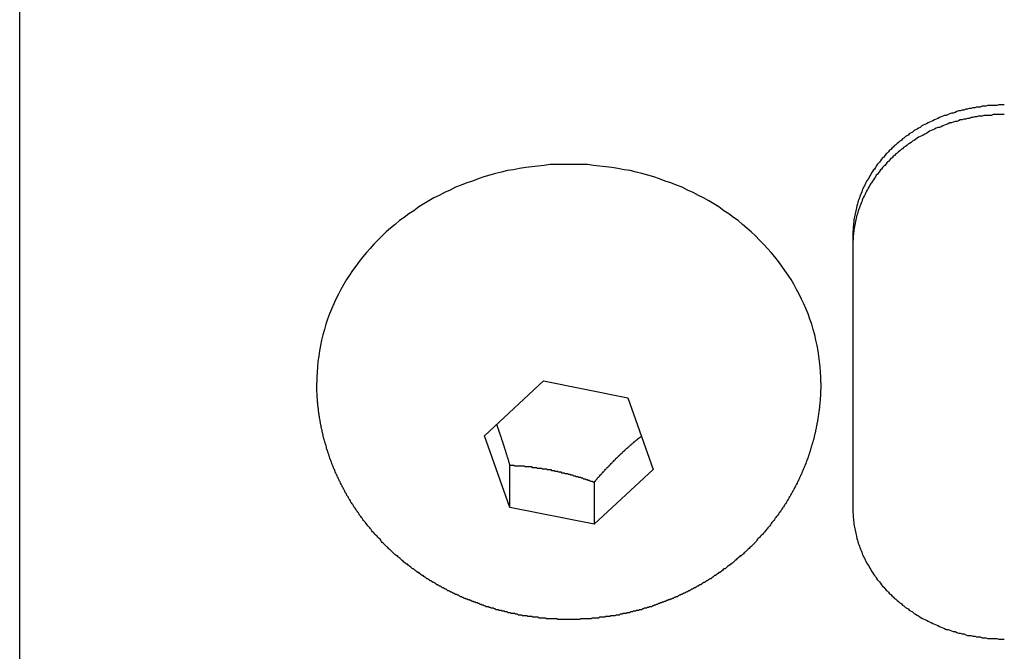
# Model space of a CAD drawing. Extents: x 1107 to 4046, y 937 to 3355.
# Tile 396 of 656: x 2124.98 to 2137.98, y 2708.55 to 2716.9. Entities that reach past the tile are written whole.
import ezdxf

# ---------------------------------------------------------------- set-up
doc = ezdxf.new("R2010")
doc.units = 0
doc.layers.add('KF_VIDA_L___C_REAR', color=7, linetype='CONTINUOUS')

# ---------------------------------------------------------------- blocks, each defined once
blk = doc.blocks.new('KF_VIDA_L___C_REAR')
at = {"layer": 'KF_VIDA_L___C_REAR'}
for p, q in [((-62, 908), (-62, 1072)), ((-51, 1024.824163), (-51, 1024.699163)), ((-51, 1024.699163), (-51, 1021.235061)), ((-58.0774, 1022.892062), (-58.0774, 1022.892112)), ((-55.864732, 1022.187088), (-55.085289, 1022.912099)), ((-55.085289, 1022.912099), (-53.970558, 1022.690022)), ((-51.4226, 1022.892062), (-51.4226, 1022.892112)), ((-53.970558, 1022.690022), (-53.635268, 1021.742935)), ((-55.529442, 1021.240001), (-55.864732, 1022.187088)), ((-55.529442, 1021.240001), (-55.529442, 1021.798801)), ((-53.635268, 1021.742935), (-54.414711, 1021.017925)), ((-54.414711, 1021.576725), (-54.414711, 1021.017925)), ((-54.414711, 1021.017925), (-55.529442, 1021.240001))]:
    blk.add_line(p, q, dxfattribs=at)
for points in [[(-49, 1026.56, 0), (-49.0245, 1026.56, 0), (-49.0491, 1026.56, 0), (-49.0736, 1026.56, 0), (-49.0981, 1026.55, 0), (-49.1226, 1026.55, 0), (-49.1471, 1026.55, 0), (-49.1716, 1026.55, 0), (-49.196, 1026.55, 0), (-49.2204, 1026.55, 0), (-49.2448, 1026.54, 0), (-49.2692, 1026.54, 0), (-49.2935, 1026.54, 0), (-49.3177, 1026.53, 0), (-49.3419, 1026.53, 0), (-49.3661, 1026.53, 0), (-49.3902, 1026.52, 0), (-49.4142, 1026.52, 0), (-49.4382, 1026.51, 0), (-49.4621, 1026.51, 0), (-49.486, 1026.5, 0), (-49.5097, 1026.5, 0), (-49.5334, 1026.49, 0), (-49.557, 1026.49, 0), (-49.5806, 1026.48, 0), (-49.604, 1026.48, 0), (-49.6274, 1026.47, 0), (-49.6506, 1026.46, 0), (-49.6738, 1026.45, 0), (-49.6968, 1026.45, 0), (-49.7198, 1026.44, 0), (-49.7426, 1026.43, 0), (-49.7654, 1026.42, 0), (-49.788, 1026.42, 0), (-49.8105, 1026.41, 0), (-49.8329, 1026.4, 0), (-49.8551, 1026.39, 0), (-49.8772, 1026.38, 0), (-49.8992, 1026.37, 0), (-49.9211, 1026.36, 0), (-49.9428, 1026.35, 0), (-49.9644, 1026.34, 0), (-49.9858, 1026.33, 0), (-50.0071, 1026.32, 0), (-50.0282, 1026.31, 0), (-50.0492, 1026.3, 0), (-50.07, 1026.29, 0), (-50.0906, 1026.28, 0), (-50.1111, 1026.26, 0), (-50.1315, 1026.25, 0), (-50.1516, 1026.24, 0), (-50.1716, 1026.23, 0), (-50.1914, 1026.22, 0), (-50.211, 1026.2, 0), (-50.2305, 1026.19, 0), (-50.2497, 1026.18, 0), (-50.2688, 1026.16, 0), (-50.2877, 1026.15, 0), (-50.3063, 1026.14, 0), (-50.3248, 1026.12, 0), (-50.3431, 1026.11, 0), (-50.3612, 1026.09, 0), (-50.3791, 1026.08, 0), (-50.3968, 1026.06, 0), (-50.4142, 1026.05, 0), (-50.4315, 1026.03, 0), (-50.4485, 1026.02, 0), (-50.4653, 1026, 0), (-50.4819, 1025.99, 0), (-50.4983, 1025.97, 0), (-50.5144, 1025.96, 0), (-50.5303, 1025.94, 0), (-50.546, 1025.92, 0), (-50.5615, 1025.91, 0), (-50.5767, 1025.89, 0), (-50.5917, 1025.87, 0), (-50.6064, 1025.86, 0), (-50.6209, 1025.84, 0), (-50.6352, 1025.82, 0), (-50.6492, 1025.8, 0), (-50.6629, 1025.79, 0), (-50.6764, 1025.77, 0), (-50.6897, 1025.75, 0), (-50.7027, 1025.73, 0), (-50.7155, 1025.71, 0), (-50.7279, 1025.7, 0), (-50.7402, 1025.68, 0), (-50.7521, 1025.66, 0), (-50.7638, 1025.64, 0), (-50.7753, 1025.62, 0), (-50.7864, 1025.6, 0), (-50.7973, 1025.58, 0), (-50.808, 1025.56, 0), (-50.8183, 1025.55, 0), (-50.8284, 1025.53, 0), (-50.8382, 1025.51, 0), (-50.8478, 1025.49, 0), (-50.857, 1025.47, 0), (-50.866, 1025.45, 0), (-50.8747, 1025.43, 0), (-50.8831, 1025.41, 0), (-50.8912, 1025.39, 0), (-50.8991, 1025.37, 0), (-50.9066, 1025.35, 0), (-50.9139, 1025.33, 0), (-50.9209, 1025.31, 0), (-50.9276, 1025.29, 0), (-50.934, 1025.27, 0), (-50.9401, 1025.25, 0), (-50.9459, 1025.22, 0), (-50.9514, 1025.2, 0), (-50.9566, 1025.18, 0), (-50.9616, 1025.16, 0), (-50.9662, 1025.14, 0), (-50.9706, 1025.12, 0), (-50.9746, 1025.1, 0), (-50.9784, 1025.08, 0), (-50.9818, 1025.06, 0), (-50.985, 1025.04, 0), (-50.9878, 1025.02, 0), (-50.9904, 1024.99, 0), (-50.9926, 1024.97, 0), (-50.9946, 1024.95, 0), (-50.9962, 1024.93, 0), (-50.9976, 1024.91, 0), (-50.9986, 1024.89, 0), (-50.9994, 1024.87, 0), (-50.9998, 1024.85, 0), (-51, 1024.82, 0)], [(-49, 1026.43, 0), (-49.0245, 1026.43, 0), (-49.0491, 1026.43, 0), (-49.0736, 1026.43, 0), (-49.0981, 1026.43, 0), (-49.1226, 1026.43, 0), (-49.1471, 1026.43, 0), (-49.1716, 1026.42, 0), (-49.196, 1026.42, 0), (-49.2204, 1026.42, 0), (-49.2448, 1026.42, 0), (-49.2692, 1026.42, 0), (-49.2935, 1026.41, 0), (-49.3177, 1026.41, 0), (-49.3419, 1026.41, 0), (-49.3661, 1026.4, 0), (-49.3902, 1026.4, 0), (-49.4142, 1026.39, 0), (-49.4382, 1026.39, 0), (-49.4621, 1026.38, 0), (-49.486, 1026.38, 0), (-49.5097, 1026.37, 0), (-49.5334, 1026.37, 0), (-49.557, 1026.36, 0), (-49.5806, 1026.36, 0), (-49.604, 1026.35, 0), (-49.6274, 1026.34, 0), (-49.6506, 1026.34, 0), (-49.6738, 1026.33, 0), (-49.6968, 1026.32, 0), (-49.7198, 1026.32, 0), (-49.7426, 1026.31, 0), (-49.7654, 1026.3, 0), (-49.788, 1026.29, 0), (-49.8105, 1026.28, 0), (-49.8329, 1026.27, 0), (-49.8551, 1026.26, 0), (-49.8772, 1026.26, 0), (-49.8992, 1026.25, 0), (-49.9211, 1026.24, 0), (-49.9428, 1026.23, 0), (-49.9644, 1026.22, 0), (-49.9858, 1026.21, 0), (-50.0071, 1026.2, 0), (-50.0282, 1026.18, 0), (-50.0492, 1026.17, 0), (-50.07, 1026.16, 0), (-50.0906, 1026.15, 0), (-50.1111, 1026.14, 0), (-50.1315, 1026.13, 0), (-50.1516, 1026.12, 0), (-50.1716, 1026.1, 0), (-50.1914, 1026.09, 0), (-50.211, 1026.08, 0), (-50.2305, 1026.06, 0), (-50.2497, 1026.05, 0), (-50.2688, 1026.04, 0), (-50.2877, 1026.02, 0), (-50.3063, 1026.01, 0), (-50.3248, 1026, 0), (-50.3431, 1025.98, 0), (-50.3612, 1025.97, 0), (-50.3791, 1025.95, 0), (-50.3968, 1025.94, 0), (-50.4142, 1025.92, 0), (-50.4315, 1025.91, 0), (-50.4485, 1025.89, 0), (-50.4653, 1025.88, 0), (-50.4819, 1025.86, 0), (-50.4983, 1025.85, 0), (-50.5144, 1025.83, 0), (-50.5303, 1025.81, 0), (-50.546, 1025.8, 0), (-50.5615, 1025.78, 0), (-50.5767, 1025.76, 0), (-50.5917, 1025.75, 0), (-50.6064, 1025.73, 0), (-50.6209, 1025.71, 0), (-50.6352, 1025.7, 0), (-50.6492, 1025.68, 0), (-50.6629, 1025.66, 0), (-50.6764, 1025.64, 0), (-50.6897, 1025.63, 0), (-50.7027, 1025.61, 0), (-50.7155, 1025.59, 0), (-50.7279, 1025.57, 0), (-50.7402, 1025.55, 0), (-50.7521, 1025.53, 0), (-50.7638, 1025.52, 0), (-50.7753, 1025.5, 0), (-50.7864, 1025.48, 0), (-50.7973, 1025.46, 0), (-50.808, 1025.44, 0), (-50.8183, 1025.42, 0), (-50.8284, 1025.4, 0), (-50.8382, 1025.38, 0), (-50.8478, 1025.36, 0), (-50.857, 1025.34, 0), (-50.866, 1025.32, 0), (-50.8747, 1025.3, 0), (-50.8831, 1025.28, 0), (-50.8912, 1025.26, 0), (-50.8991, 1025.24, 0), (-50.9066, 1025.22, 0), (-50.9139, 1025.2, 0), (-50.9209, 1025.18, 0), (-50.9276, 1025.16, 0), (-50.934, 1025.14, 0), (-50.9401, 1025.12, 0), (-50.9459, 1025.1, 0), (-50.9514, 1025.08, 0), (-50.9566, 1025.06, 0), (-50.9616, 1025.04, 0), (-50.9662, 1025.02, 0), (-50.9706, 1025, 0), (-50.9746, 1024.97, 0), (-50.9784, 1024.95, 0), (-50.9818, 1024.93, 0), (-50.985, 1024.91, 0), (-50.9878, 1024.89, 0), (-50.9904, 1024.87, 0), (-50.9926, 1024.85, 0), (-50.9946, 1024.83, 0), (-50.9962, 1024.81, 0), (-50.9976, 1024.78, 0), (-50.9986, 1024.76, 0), (-50.9994, 1024.74, 0), (-50.9998, 1024.72, 0), (-51, 1024.7, 0)], [(-51.4226, 1022.89, 0), (-51.4236, 1022.96, 0), (-51.4266, 1023.03, 0), (-51.4316, 1023.1, 0), (-51.4386, 1023.17, 0), (-51.4476, 1023.24, 0), (-51.4586, 1023.31, 0), (-51.4716, 1023.38, 0), (-51.4865, 1023.45, 0), (-51.5034, 1023.52, 0), (-51.5223, 1023.59, 0), (-51.5431, 1023.66, 0), (-51.5659, 1023.73, 0), (-51.5905, 1023.8, 0), (-51.6171, 1023.86, 0), (-51.6456, 1023.93, 0), (-51.6759, 1023.99, 0), (-51.7081, 1024.06, 0), (-51.7421, 1024.12, 0), (-51.7779, 1024.19, 0), (-51.8155, 1024.25, 0), (-51.8549, 1024.31, 0), (-51.896, 1024.37, 0), (-51.9388, 1024.43, 0), (-51.9834, 1024.49, 0), (-52.0296, 1024.55, 0), (-52.0774, 1024.61, 0), (-52.1269, 1024.66, 0), (-52.1779, 1024.72, 0), (-52.2305, 1024.77, 0), (-52.2846, 1024.83, 0), (-52.3401, 1024.88, 0), (-52.3972, 1024.93, 0), (-52.4556, 1024.98, 0), (-52.5155, 1025.03, 0), (-52.5766, 1025.07, 0), (-52.6391, 1025.12, 0), (-52.7029, 1025.16, 0), (-52.7679, 1025.21, 0), (-52.8341, 1025.25, 0), (-52.9014, 1025.29, 0), (-52.9698, 1025.33, 0), (-53.0394, 1025.36, 0), (-53.1099, 1025.4, 0), (-53.1815, 1025.43, 0), (-53.254, 1025.47, 0), (-53.3274, 1025.5, 0), (-53.4016, 1025.53, 0), (-53.4767, 1025.55, 0), (-53.5525, 1025.58, 0), (-53.629, 1025.61, 0), (-53.7063, 1025.63, 0), (-53.7841, 1025.65, 0), (-53.8625, 1025.67, 0), (-53.9415, 1025.69, 0), (-54.021, 1025.7, 0), (-54.1009, 1025.72, 0), (-54.1811, 1025.73, 0), (-54.2618, 1025.74, 0), (-54.3427, 1025.75, 0), (-54.4239, 1025.76, 0), (-54.5052, 1025.77, 0), (-54.5867, 1025.77, 0), (-54.6683, 1025.77, 0), (-54.75, 1025.77, 0), (-54.8317, 1025.77, 0), (-54.9133, 1025.77, 0), (-54.9948, 1025.77, 0), (-55.0761, 1025.76, 0), (-55.1573, 1025.75, 0), (-55.2382, 1025.74, 0), (-55.3189, 1025.73, 0), (-55.3991, 1025.72, 0), (-55.479, 1025.7, 0), (-55.5585, 1025.69, 0), (-55.6375, 1025.67, 0), (-55.7159, 1025.65, 0), (-55.7937, 1025.63, 0), (-55.871, 1025.61, 0), (-55.9475, 1025.58, 0), (-56.0233, 1025.55, 0), (-56.0984, 1025.53, 0), (-56.1726, 1025.5, 0), (-56.246, 1025.47, 0), (-56.3185, 1025.43, 0), (-56.3901, 1025.4, 0), (-56.4606, 1025.36, 0), (-56.5302, 1025.33, 0), (-56.5986, 1025.29, 0), (-56.6659, 1025.25, 0), (-56.7321, 1025.21, 0), (-56.7971, 1025.16, 0), (-56.8609, 1025.12, 0), (-56.9234, 1025.07, 0), (-56.9845, 1025.03, 0), (-57.0444, 1024.98, 0), (-57.1028, 1024.93, 0), (-57.1599, 1024.88, 0), (-57.2154, 1024.83, 0), (-57.2695, 1024.77, 0), (-57.3221, 1024.72, 0), (-57.3731, 1024.66, 0), (-57.4226, 1024.61, 0), (-57.4704, 1024.55, 0), (-57.5166, 1024.49, 0), (-57.5612, 1024.43, 0), (-57.604, 1024.37, 0), (-57.6451, 1024.31, 0), (-57.6845, 1024.25, 0), (-57.7221, 1024.19, 0), (-57.7579, 1024.12, 0), (-57.7919, 1024.06, 0), (-57.8241, 1023.99, 0), (-57.8544, 1023.93, 0), (-57.8829, 1023.86, 0), (-57.9095, 1023.8, 0), (-57.9341, 1023.73, 0), (-57.9569, 1023.66, 0), (-57.9777, 1023.59, 0), (-57.9966, 1023.52, 0), (-58.0135, 1023.45, 0), (-58.0284, 1023.38, 0), (-58.0414, 1023.31, 0), (-58.0524, 1023.24, 0), (-58.0614, 1023.17, 0), (-58.0684, 1023.1, 0), (-58.0734, 1023.03, 0), (-58.0764, 1022.96, 0), (-58.0774, 1022.89, 0)], [(-51.4226, 1022.89, 0), (-51.4226, 1022.88, 0), (-51.4228, 1022.86, 0), (-51.423, 1022.85, 0), (-51.4232, 1022.83, 0), (-51.4236, 1022.82, 0), (-51.424, 1022.8, 0), (-51.4246, 1022.79, 0), (-51.4252, 1022.77, 0), (-51.4258, 1022.75, 0), (-51.4266, 1022.74, 0), (-51.4274, 1022.72, 0), (-51.4283, 1022.71, 0), (-51.4293, 1022.69, 0), (-51.4304, 1022.68, 0), (-51.4315, 1022.66, 0), (-51.4328, 1022.65, 0), (-51.4341, 1022.63, 0), (-51.4355, 1022.62, 0), (-51.4369, 1022.6, 0), (-51.4385, 1022.59, 0), (-51.4401, 1022.57, 0), (-51.4418, 1022.56, 0), (-51.4435, 1022.54, 0), (-51.4454, 1022.53, 0), (-51.4473, 1022.51, 0), (-51.4493, 1022.5, 0), (-51.4514, 1022.48, 0), (-51.4535, 1022.47, 0), (-51.4558, 1022.45, 0), (-51.4581, 1022.44, 0), (-51.4605, 1022.42, 0), (-51.4629, 1022.41, 0), (-51.4654, 1022.39, 0), (-51.4681, 1022.38, 0), (-51.4707, 1022.36, 0), (-51.4735, 1022.35, 0), (-51.4763, 1022.33, 0), (-51.4793, 1022.32, 0), (-51.4822, 1022.3, 0), (-51.4853, 1022.29, 0), (-51.4884, 1022.27, 0), (-51.4916, 1022.26, 0), (-51.4949, 1022.24, 0), (-51.4983, 1022.23, 0), (-51.5017, 1022.21, 0), (-51.5052, 1022.2, 0), (-51.5088, 1022.18, 0), (-51.5125, 1022.17, 0), (-51.5162, 1022.15, 0), (-51.52, 1022.14, 0), (-51.5239, 1022.12, 0), (-51.5278, 1022.11, 0), (-51.5319, 1022.09, 0), (-51.536, 1022.08, 0), (-51.5401, 1022.07, 0), (-51.5444, 1022.05, 0), (-51.5487, 1022.04, 0), (-51.5531, 1022.02, 0), (-51.5575, 1022.01, 0), (-51.5621, 1021.99, 0), (-51.5667, 1021.98, 0), (-51.5713, 1021.96, 0), (-51.5761, 1021.95, 0), (-51.5809, 1021.94, 0), (-51.5858, 1021.92, 0), (-51.5908, 1021.91, 0), (-51.5958, 1021.89, 0), (-51.6009, 1021.88, 0), (-51.6061, 1021.86, 0), (-51.6113, 1021.85, 0), (-51.6166, 1021.84, 0), (-51.622, 1021.82, 0), (-51.6274, 1021.81, 0), (-51.6329, 1021.79, 0), (-51.6385, 1021.78, 0), (-51.6442, 1021.77, 0), (-51.6499, 1021.75, 0), (-51.6557, 1021.74, 0), (-51.6615, 1021.73, 0), (-51.6674, 1021.71, 0), (-51.6734, 1021.7, 0), (-51.6794, 1021.68, 0), (-51.6856, 1021.67, 0), (-51.6917, 1021.66, 0), (-51.698, 1021.64, 0), (-51.7043, 1021.63, 0), (-51.7106, 1021.62, 0), (-51.7171, 1021.6, 0), (-51.7236, 1021.59, 0), (-51.7301, 1021.58, 0), (-51.7368, 1021.56, 0), (-51.7434, 1021.55, 0), (-51.7502, 1021.54, 0), (-51.757, 1021.52, 0), (-51.7639, 1021.51, 0), (-51.7708, 1021.5, 0), (-51.7778, 1021.48, 0), (-51.7848, 1021.47, 0), (-51.792, 1021.46, 0), (-51.7991, 1021.44, 0), (-51.8064, 1021.43, 0), (-51.8137, 1021.42, 0), (-51.821, 1021.4, 0), (-51.8284, 1021.39, 0), (-51.8359, 1021.38, 0), (-51.8434, 1021.37, 0), (-51.851, 1021.35, 0), (-51.8587, 1021.34, 0), (-51.8664, 1021.33, 0), (-51.8741, 1021.31, 0), (-51.8819, 1021.3, 0), (-51.8898, 1021.29, 0), (-51.8978, 1021.28, 0), (-51.9057, 1021.26, 0), (-51.9138, 1021.25, 0), (-51.9219, 1021.24, 0), (-51.93, 1021.23, 0), (-51.9382, 1021.22, 0), (-51.9465, 1021.2, 0), (-51.9548, 1021.19, 0), (-51.9632, 1021.18, 0), (-51.9716, 1021.17, 0), (-51.9801, 1021.15, 0), (-51.9886, 1021.14, 0), (-51.9972, 1021.13, 0), (-52.0058, 1021.12, 0), (-52.0145, 1021.11, 0), (-52.0233, 1021.1, 0), (-52.032, 1021.08, 0), (-52.0409, 1021.07, 0), (-52.0498, 1021.06, 0), (-52.0587, 1021.05, 0), (-52.0677, 1021.04, 0), (-52.0767, 1021.03, 0), (-52.0858, 1021.01, 0), (-52.095, 1021, 0), (-52.1042, 1020.99, 0), (-52.1134, 1020.98, 0), (-52.1227, 1020.97, 0), (-52.132, 1020.96, 0), (-52.1414, 1020.95, 0), (-52.1508, 1020.93, 0), (-52.1603, 1020.92, 0), (-52.1698, 1020.91, 0), (-52.1794, 1020.9, 0), (-52.189, 1020.89, 0), (-52.1986, 1020.88, 0), (-52.2083, 1020.87, 0), (-52.2181, 1020.86, 0), (-52.2279, 1020.85, 0), (-52.2377, 1020.84, 0), (-52.2476, 1020.83, 0), (-52.2575, 1020.82, 0), (-52.2675, 1020.81, 0), (-52.2775, 1020.79, 0), (-52.2875, 1020.78, 0), (-52.2976, 1020.77, 0), (-52.3077, 1020.76, 0), (-52.3179, 1020.75, 0), (-52.3281, 1020.74, 0), (-52.3384, 1020.73, 0), (-52.3487, 1020.72, 0), (-52.3591, 1020.71, 0), (-52.3694, 1020.7, 0), (-52.3799, 1020.69, 0), (-52.3903, 1020.68, 0), (-52.4008, 1020.67, 0), (-52.4114, 1020.66, 0), (-52.422, 1020.65, 0), (-52.4326, 1020.64, 0), (-52.4432, 1020.63, 0), (-52.4539, 1020.62, 0), (-52.4647, 1020.61, 0), (-52.4754, 1020.6, 0), (-52.4863, 1020.6, 0), (-52.4971, 1020.59, 0), (-52.508, 1020.58, 0), (-52.5189, 1020.57, 0), (-52.5299, 1020.56, 0), (-52.5409, 1020.55, 0), (-52.5519, 1020.54, 0), (-52.5629, 1020.53, 0), (-52.574, 1020.52, 0), (-52.5852, 1020.51, 0), (-52.5963, 1020.5, 0), (-52.6075, 1020.49, 0), (-52.6188, 1020.49, 0), (-52.63, 1020.48, 0), (-52.6413, 1020.47, 0), (-52.6527, 1020.46, 0), (-52.664, 1020.45, 0), (-52.6754, 1020.44, 0), (-52.6869, 1020.43, 0), (-52.6983, 1020.43, 0), (-52.7098, 1020.42, 0), (-52.7214, 1020.41, 0), (-52.7329, 1020.4, 0), (-52.7445, 1020.39, 0), (-52.7561, 1020.38, 0), (-52.7678, 1020.38, 0), (-52.7794, 1020.37, 0), (-52.7911, 1020.36, 0), (-52.8029, 1020.35, 0), (-52.8146, 1020.34, 0), (-52.8264, 1020.34, 0), (-52.8383, 1020.33, 0), (-52.8501, 1020.32, 0), (-52.862, 1020.31, 0), (-52.8739, 1020.3, 0), (-52.8858, 1020.3, 0), (-52.8978, 1020.29, 0), (-52.9098, 1020.28, 0), (-52.9218, 1020.27, 0), (-52.9338, 1020.27, 0), (-52.9459, 1020.26, 0), (-52.958, 1020.25, 0), (-52.9701, 1020.25, 0), (-52.9822, 1020.24, 0), (-52.9944, 1020.23, 0), (-53.0066, 1020.22, 0), (-53.0188, 1020.22, 0), (-53.0311, 1020.21, 0), (-53.0434, 1020.2, 0), (-53.0557, 1020.2, 0), (-53.068, 1020.19, 0), (-53.0803, 1020.18, 0), (-53.0927, 1020.18, 0), (-53.1051, 1020.17, 0), (-53.1175, 1020.16, 0), (-53.1299, 1020.16, 0), (-53.1424, 1020.15, 0), (-53.1549, 1020.14, 0), (-53.1674, 1020.14, 0), (-53.1799, 1020.13, 0), (-53.1925, 1020.12, 0), (-53.205, 1020.12, 0), (-53.2176, 1020.11, 0), (-53.2303, 1020.11, 0), (-53.2429, 1020.1, 0), (-53.2555, 1020.09, 0), (-53.2682, 1020.09, 0), (-53.2809, 1020.08, 0), (-53.2936, 1020.08, 0), (-53.3064, 1020.07, 0), (-53.3191, 1020.06, 0), (-53.3319, 1020.06, 0), (-53.3447, 1020.05, 0), (-53.3575, 1020.05, 0), (-53.3704, 1020.04, 0), (-53.3832, 1020.04, 0), (-53.3961, 1020.03, 0), (-53.409, 1020.03, 0), (-53.4219, 1020.02, 0), (-53.4348, 1020.02, 0), (-53.4478, 1020.01, 0), (-53.4608, 1020.01, 0), (-53.4737, 1020, 0), (-53.4867, 1020, 0), (-53.4997, 1019.99, 0), (-53.5128, 1019.99, 0), (-53.5258, 1019.98, 0), (-53.5389, 1019.98, 0), (-53.552, 1019.97, 0), (-53.5651, 1019.97, 0), (-53.5782, 1019.96, 0), (-53.5913, 1019.96, 0), (-53.6044, 1019.95, 0), (-53.6176, 1019.95, 0), (-53.6307, 1019.94, 0), (-53.6439, 1019.94, 0), (-53.6571, 1019.93, 0), (-53.6703, 1019.93, 0), (-53.6836, 1019.93, 0), (-53.6968, 1019.92, 0), (-53.7101, 1019.92, 0), (-53.7233, 1019.91, 0), (-53.7366, 1019.91, 0), (-53.7499, 1019.91, 0), (-53.7632, 1019.9, 0), (-53.7765, 1019.9, 0), (-53.7898, 1019.89, 0), (-53.8032, 1019.89, 0), (-53.8165, 1019.89, 0), (-53.8299, 1019.88, 0), (-53.8433, 1019.88, 0), (-53.8567, 1019.88, 0), (-53.8701, 1019.87, 0), (-53.8835, 1019.87, 0), (-53.8969, 1019.87, 0), (-53.9103, 1019.86, 0), (-53.9238, 1019.86, 0), (-53.9372, 1019.86, 0), (-53.9507, 1019.85, 0), (-53.9641, 1019.85, 0), (-53.9776, 1019.85, 0), (-53.9911, 1019.84, 0), (-54.0046, 1019.84, 0), (-54.0181, 1019.84, 0), (-54.0317, 1019.84, 0), (-54.0452, 1019.83, 0), (-54.0587, 1019.83, 0), (-54.0723, 1019.83, 0), (-54.0858, 1019.82, 0), (-54.0994, 1019.82, 0), (-54.113, 1019.82, 0), (-54.1265, 1019.82, 0), (-54.1401, 1019.81, 0), (-54.1537, 1019.81, 0), (-54.1673, 1019.81, 0), (-54.1809, 1019.81, 0), (-54.1946, 1019.81, 0), (-54.2082, 1019.8, 0), (-54.2218, 1019.8, 0), (-54.2355, 1019.8, 0), (-54.2491, 1019.8, 0), (-54.2628, 1019.8, 0), (-54.2764, 1019.79, 0), (-54.2901, 1019.79, 0), (-54.3037, 1019.79, 0), (-54.3174, 1019.79, 0), (-54.3311, 1019.79, 0), (-54.3448, 1019.79, 0), (-54.3585, 1019.78, 0), (-54.3722, 1019.78, 0), (-54.3859, 1019.78, 0), (-54.3996, 1019.78, 0), (-54.4133, 1019.78, 0), (-54.427, 1019.78, 0), (-54.4407, 1019.78, 0), (-54.4544, 1019.77, 0), (-54.4682, 1019.77, 0), (-54.4819, 1019.77, 0), (-54.4956, 1019.77, 0), (-54.5093, 1019.77, 0), (-54.5231, 1019.77, 0), (-54.5368, 1019.77, 0), (-54.5506, 1019.77, 0), (-54.5643, 1019.77, 0), (-54.5781, 1019.77, 0), (-54.5918, 1019.77, 0), (-54.6056, 1019.76, 0), (-54.6193, 1019.76, 0), (-54.6331, 1019.76, 0), (-54.6468, 1019.76, 0), (-54.6606, 1019.76, 0), (-54.6743, 1019.76, 0), (-54.6881, 1019.76, 0), (-54.7018, 1019.76, 0), (-54.7156, 1019.76, 0), (-54.7294, 1019.76, 0), (-54.7431, 1019.76, 0), (-54.7569, 1019.76, 0), (-54.7706, 1019.76, 0), (-54.7844, 1019.76, 0), (-54.7982, 1019.76, 0), (-54.8119, 1019.76, 0), (-54.8257, 1019.76, 0), (-54.8394, 1019.76, 0), (-54.8532, 1019.76, 0), (-54.8669, 1019.76, 0), (-54.8807, 1019.76, 0), (-54.8945, 1019.76, 0), (-54.9082, 1019.77, 0), (-54.9219, 1019.77, 0), (-54.9357, 1019.77, 0), (-54.9494, 1019.77, 0), (-54.9632, 1019.77, 0), (-54.9769, 1019.77, 0), (-54.9907, 1019.77, 0), (-55.0044, 1019.77, 0), (-55.0181, 1019.77, 0), (-55.0318, 1019.77, 0), (-55.0456, 1019.77, 0), (-55.0593, 1019.78, 0), (-55.073, 1019.78, 0), (-55.0867, 1019.78, 0), (-55.1004, 1019.78, 0), (-55.1141, 1019.78, 0), (-55.1278, 1019.78, 0), (-55.1415, 1019.78, 0), (-55.1552, 1019.79, 0), (-55.1689, 1019.79, 0), (-55.1826, 1019.79, 0), (-55.1963, 1019.79, 0), (-55.2099, 1019.79, 0), (-55.2236, 1019.79, 0), (-55.2372, 1019.8, 0), (-55.2509, 1019.8, 0), (-55.2645, 1019.8, 0), (-55.2782, 1019.8, 0), (-55.2918, 1019.8, 0), (-55.3054, 1019.81, 0), (-55.3191, 1019.81, 0), (-55.3327, 1019.81, 0), (-55.3463, 1019.81, 0), (-55.3599, 1019.81, 0), (-55.3735, 1019.82, 0), (-55.387, 1019.82, 0), (-55.4006, 1019.82, 0), (-55.4142, 1019.82, 0), (-55.4277, 1019.83, 0), (-55.4413, 1019.83, 0), (-55.4548, 1019.83, 0), (-55.4683, 1019.84, 0), (-55.4819, 1019.84, 0), (-55.4954, 1019.84, 0), (-55.5089, 1019.84, 0), (-55.5224, 1019.85, 0), (-55.5359, 1019.85, 0), (-55.5493, 1019.85, 0), (-55.5628, 1019.86, 0), (-55.5762, 1019.86, 0), (-55.5897, 1019.86, 0), (-55.6031, 1019.87, 0), (-55.6165, 1019.87, 0), (-55.6299, 1019.87, 0), (-55.6433, 1019.88, 0), (-55.6567, 1019.88, 0), (-55.6701, 1019.88, 0), (-55.6835, 1019.89, 0), (-55.6968, 1019.89, 0), (-55.7102, 1019.89, 0), (-55.7235, 1019.9, 0), (-55.7368, 1019.9, 0), (-55.7501, 1019.91, 0), (-55.7634, 1019.91, 0), (-55.7767, 1019.91, 0), (-55.7899, 1019.92, 0), (-55.8032, 1019.92, 0), (-55.8164, 1019.93, 0), (-55.8297, 1019.93, 0), (-55.8429, 1019.93, 0), (-55.8561, 1019.94, 0), (-55.8693, 1019.94, 0), (-55.8824, 1019.95, 0), (-55.8956, 1019.95, 0), (-55.9087, 1019.96, 0), (-55.9218, 1019.96, 0), (-55.935, 1019.97, 0), (-55.948, 1019.97, 0), (-55.9611, 1019.98, 0), (-55.9742, 1019.98, 0), (-55.9872, 1019.99, 0), (-56.0003, 1019.99, 0), (-56.0133, 1020, 0), (-56.0263, 1020, 0), (-56.0393, 1020.01, 0), (-56.0522, 1020.01, 0), (-56.0652, 1020.02, 0), (-56.0781, 1020.02, 0), (-56.091, 1020.03, 0), (-56.1039, 1020.03, 0), (-56.1168, 1020.04, 0), (-56.1296, 1020.04, 0), (-56.1425, 1020.05, 0), (-56.1553, 1020.05, 0), (-56.1681, 1020.06, 0), (-56.1809, 1020.06, 0), (-56.1936, 1020.07, 0), (-56.2064, 1020.08, 0), (-56.2191, 1020.08, 0), (-56.2318, 1020.09, 0), (-56.2445, 1020.09, 0), (-56.2571, 1020.1, 0), (-56.2698, 1020.11, 0), (-56.2824, 1020.11, 0), (-56.295, 1020.12, 0), (-56.3075, 1020.12, 0), (-56.3201, 1020.13, 0), (-56.3326, 1020.14, 0), (-56.3451, 1020.14, 0), (-56.3576, 1020.15, 0), (-56.3701, 1020.16, 0), (-56.3825, 1020.16, 0), (-56.3949, 1020.17, 0), (-56.4073, 1020.18, 0), (-56.4197, 1020.18, 0), (-56.432, 1020.19, 0), (-56.4444, 1020.2, 0), (-56.4567, 1020.2, 0), (-56.4689, 1020.21, 0), (-56.4812, 1020.22, 0), (-56.4934, 1020.22, 0), (-56.5056, 1020.23, 0), (-56.5178, 1020.24, 0), (-56.5299, 1020.25, 0), (-56.542, 1020.25, 0), (-56.5541, 1020.26, 0), (-56.5662, 1020.27, 0), (-56.5782, 1020.27, 0), (-56.5902, 1020.28, 0), (-56.6022, 1020.29, 0), (-56.6142, 1020.3, 0), (-56.6261, 1020.3, 0), (-56.638, 1020.31, 0), (-56.6499, 1020.32, 0), (-56.6618, 1020.33, 0), (-56.6736, 1020.34, 0), (-56.6854, 1020.34, 0), (-56.6971, 1020.35, 0), (-56.7089, 1020.36, 0), (-56.7206, 1020.37, 0), (-56.7322, 1020.38, 0), (-56.7439, 1020.38, 0), (-56.7555, 1020.39, 0), (-56.7671, 1020.4, 0), (-56.7786, 1020.41, 0), (-56.7902, 1020.42, 0), (-56.8017, 1020.43, 0), (-56.8131, 1020.43, 0), (-56.8246, 1020.44, 0), (-56.8359, 1020.45, 0), (-56.8473, 1020.46, 0), (-56.8586, 1020.47, 0), (-56.87, 1020.48, 0), (-56.8812, 1020.49, 0), (-56.8925, 1020.49, 0), (-56.9037, 1020.5, 0), (-56.9148, 1020.51, 0), (-56.926, 1020.52, 0), (-56.9371, 1020.53, 0), (-56.9481, 1020.54, 0), (-56.9591, 1020.55, 0), (-56.9701, 1020.56, 0), (-56.9811, 1020.57, 0), (-56.992, 1020.58, 0), (-57.0029, 1020.59, 0), (-57.0137, 1020.6, 0), (-57.0246, 1020.6, 0), (-57.0353, 1020.61, 0), (-57.0461, 1020.62, 0), (-57.0568, 1020.63, 0), (-57.0674, 1020.64, 0), (-57.078, 1020.65, 0), (-57.0886, 1020.66, 0), (-57.0992, 1020.67, 0), (-57.1097, 1020.68, 0), (-57.1201, 1020.69, 0), (-57.1306, 1020.7, 0), (-57.141, 1020.71, 0), (-57.1513, 1020.72, 0), (-57.1616, 1020.73, 0), (-57.1719, 1020.74, 0), (-57.1821, 1020.75, 0), (-57.1923, 1020.76, 0), (-57.2024, 1020.77, 0), (-57.2125, 1020.78, 0), (-57.2226, 1020.79, 0), (-57.2326, 1020.81, 0), (-57.2425, 1020.82, 0), (-57.2524, 1020.83, 0), (-57.2623, 1020.84, 0), (-57.2722, 1020.85, 0), (-57.282, 1020.86, 0), (-57.2917, 1020.87, 0), (-57.3014, 1020.88, 0), (-57.3111, 1020.89, 0), (-57.3207, 1020.9, 0), (-57.3302, 1020.91, 0), (-57.3397, 1020.92, 0), (-57.3492, 1020.93, 0), (-57.3586, 1020.95, 0), (-57.368, 1020.96, 0), (-57.3773, 1020.97, 0), (-57.3866, 1020.98, 0), (-57.3959, 1020.99, 0), (-57.405, 1021, 0), (-57.4142, 1021.01, 0), (-57.4233, 1021.03, 0), (-57.4323, 1021.04, 0), (-57.4413, 1021.05, 0), (-57.4502, 1021.06, 0), (-57.4591, 1021.07, 0), (-57.468, 1021.08, 0), (-57.4768, 1021.1, 0), (-57.4855, 1021.11, 0), (-57.4942, 1021.12, 0), (-57.5028, 1021.13, 0), (-57.5114, 1021.14, 0), (-57.5199, 1021.15, 0), (-57.5284, 1021.17, 0), (-57.5368, 1021.18, 0), (-57.5452, 1021.19, 0), (-57.5535, 1021.2, 0), (-57.5618, 1021.22, 0), (-57.57, 1021.23, 0), (-57.5781, 1021.24, 0), (-57.5862, 1021.25, 0), (-57.5943, 1021.26, 0), (-57.6023, 1021.28, 0), (-57.6102, 1021.29, 0), (-57.6181, 1021.3, 0), (-57.6259, 1021.31, 0), (-57.6336, 1021.33, 0), (-57.6413, 1021.34, 0), (-57.649, 1021.35, 0), (-57.6566, 1021.37, 0), (-57.6641, 1021.38, 0), (-57.6716, 1021.39, 0), (-57.679, 1021.4, 0), (-57.6863, 1021.42, 0), (-57.6936, 1021.43, 0), (-57.7009, 1021.44, 0), (-57.708, 1021.46, 0), (-57.7151, 1021.47, 0), (-57.7222, 1021.48, 0), (-57.7292, 1021.5, 0), (-57.7361, 1021.51, 0), (-57.743, 1021.52, 0), (-57.7498, 1021.54, 0), (-57.7565, 1021.55, 0), (-57.7632, 1021.56, 0), (-57.7698, 1021.58, 0), (-57.7764, 1021.59, 0), (-57.7829, 1021.6, 0), (-57.7893, 1021.62, 0), (-57.7957, 1021.63, 0), (-57.802, 1021.64, 0), (-57.8082, 1021.66, 0), (-57.8144, 1021.67, 0), (-57.8205, 1021.68, 0), (-57.8266, 1021.7, 0), (-57.8325, 1021.71, 0), (-57.8384, 1021.73, 0), (-57.8443, 1021.74, 0), (-57.8501, 1021.75, 0), (-57.8558, 1021.77, 0), (-57.8614, 1021.78, 0), (-57.867, 1021.79, 0), (-57.8725, 1021.81, 0), (-57.878, 1021.82, 0), (-57.8834, 1021.84, 0), (-57.8887, 1021.85, 0), (-57.8939, 1021.86, 0), (-57.8991, 1021.88, 0), (-57.9042, 1021.89, 0), (-57.9092, 1021.91, 0), (-57.9142, 1021.92, 0), (-57.9191, 1021.94, 0), (-57.9239, 1021.95, 0), (-57.9286, 1021.96, 0), (-57.9333, 1021.98, 0), (-57.9379, 1021.99, 0), (-57.9425, 1022.01, 0), (-57.9469, 1022.02, 0), (-57.9513, 1022.04, 0), (-57.9557, 1022.05, 0), (-57.9599, 1022.07, 0), (-57.9641, 1022.08, 0), (-57.9682, 1022.09, 0), (-57.9722, 1022.11, 0), (-57.9762, 1022.12, 0), (-57.9801, 1022.14, 0), (-57.9839, 1022.15, 0), (-57.9876, 1022.17, 0), (-57.9913, 1022.18, 0), (-57.9949, 1022.2, 0), (-57.9984, 1022.21, 0), (-58.0018, 1022.23, 0), (-58.0052, 1022.24, 0), (-58.0084, 1022.26, 0), (-58.0117, 1022.27, 0), (-58.0148, 1022.29, 0), (-58.0179, 1022.3, 0), (-58.0208, 1022.32, 0), (-58.0238, 1022.33, 0), (-58.0266, 1022.35, 0), (-58.0294, 1022.36, 0), (-58.032, 1022.38, 0), (-58.0346, 1022.39, 0), (-58.0372, 1022.41, 0), (-58.0396, 1022.42, 0), (-58.042, 1022.44, 0), (-58.0443, 1022.45, 0), (-58.0465, 1022.47, 0), (-58.0487, 1022.48, 0), (-58.0508, 1022.5, 0), (-58.0528, 1022.51, 0), (-58.0547, 1022.53, 0), (-58.0565, 1022.54, 0), (-58.0583, 1022.56, 0), (-58.06, 1022.57, 0), (-58.0616, 1022.59, 0), (-58.0631, 1022.6, 0), (-58.0646, 1022.62, 0), (-58.066, 1022.63, 0), (-58.0673, 1022.65, 0), (-58.0685, 1022.66, 0), (-58.0696, 1022.68, 0), (-58.0707, 1022.69, 0), (-58.0717, 1022.71, 0), (-58.0726, 1022.72, 0), (-58.0734, 1022.74, 0), (-58.0742, 1022.75, 0), (-58.0749, 1022.77, 0), (-58.0755, 1022.79, 0), (-58.076, 1022.8, 0), (-58.0764, 1022.82, 0), (-58.0768, 1022.83, 0), (-58.077, 1022.85, 0), (-58.0772, 1022.86, 0), (-58.0774, 1022.88, 0), (-58.0774, 1022.89, 0)], [(-55.7042, 1022.34, 0), (-55.7024, 1022.33, 0), (-55.7007, 1022.33, 0), (-55.699, 1022.32, 0), (-55.6973, 1022.32, 0), (-55.6956, 1022.31, 0), (-55.6939, 1022.31, 0), (-55.6922, 1022.3, 0), (-55.6905, 1022.3, 0), (-55.6887, 1022.29, 0), (-55.687, 1022.29, 0), (-55.6853, 1022.28, 0), (-55.6836, 1022.28, 0), (-55.6819, 1022.27, 0), (-55.6802, 1022.27, 0), (-55.6784, 1022.26, 0), (-55.6767, 1022.26, 0), (-55.675, 1022.25, 0), (-55.6733, 1022.25, 0), (-55.6716, 1022.24, 0), (-55.6698, 1022.24, 0), (-55.6681, 1022.23, 0), (-55.6664, 1022.23, 0), (-55.6647, 1022.22, 0), (-55.6629, 1022.22, 0), (-55.6612, 1022.21, 0), (-55.6595, 1022.21, 0), (-55.6577, 1022.2, 0), (-55.656, 1022.2, 0), (-55.6543, 1022.19, 0), (-55.6525, 1022.19, 0), (-55.6508, 1022.18, 0), (-55.649, 1022.18, 0), (-55.6473, 1022.17, 0), (-55.6455, 1022.17, 0), (-55.6438, 1022.16, 0), (-55.642, 1022.16, 0), (-55.6403, 1022.15, 0), (-55.6385, 1022.15, 0), (-55.6367, 1022.14, 0), (-55.635, 1022.13, 0), (-55.6332, 1022.13, 0), (-55.6314, 1022.12, 0), (-55.6296, 1022.12, 0), (-55.6279, 1022.11, 0), (-55.6261, 1022.11, 0), (-55.6243, 1022.1, 0), (-55.6225, 1022.1, 0), (-55.6207, 1022.09, 0), (-55.6189, 1022.09, 0), (-55.6171, 1022.08, 0), (-55.6153, 1022.07, 0), (-55.6134, 1022.07, 0), (-55.6116, 1022.06, 0), (-55.6098, 1022.06, 0), (-55.608, 1022.05, 0), (-55.6061, 1022.05, 0), (-55.6043, 1022.04, 0), (-55.6024, 1022.03, 0), (-55.6006, 1022.03, 0), (-55.5987, 1022.02, 0), (-55.5969, 1022.02, 0), (-55.595, 1022.01, 0), (-55.5931, 1022.01, 0), (-55.5913, 1022, 0), (-55.5894, 1021.99, 0), (-55.5875, 1021.99, 0), (-55.5856, 1021.98, 0), (-55.5837, 1021.98, 0), (-55.5818, 1021.97, 0), (-55.5799, 1021.96, 0), (-55.5779, 1021.96, 0), (-55.576, 1021.95, 0), (-55.5741, 1021.94, 0), (-55.5721, 1021.94, 0), (-55.5702, 1021.93, 0), (-55.5682, 1021.93, 0), (-55.5663, 1021.92, 0), (-55.5643, 1021.91, 0), (-55.5623, 1021.91, 0), (-55.5603, 1021.9, 0), (-55.5583, 1021.89, 0), (-55.5563, 1021.89, 0), (-55.5543, 1021.88, 0), (-55.5523, 1021.87, 0), (-55.5503, 1021.87, 0), (-55.5482, 1021.86, 0), (-55.5462, 1021.85, 0), (-55.5441, 1021.85, 0), (-55.542, 1021.84, 0), (-55.54, 1021.83, 0), (-55.5379, 1021.83, 0), (-55.5358, 1021.82, 0), (-55.5337, 1021.81, 0), (-55.5316, 1021.81, 0), (-55.5294, 1021.8, 0)], [(-54.4147, 1021.58, 0), (-54.407, 1021.59, 0), (-54.3994, 1021.59, 0), (-54.3918, 1021.6, 0), (-54.3843, 1021.61, 0), (-54.3769, 1021.62, 0), (-54.3695, 1021.63, 0), (-54.3621, 1021.64, 0), (-54.3548, 1021.64, 0), (-54.3475, 1021.65, 0), (-54.3403, 1021.66, 0), (-54.3331, 1021.67, 0), (-54.326, 1021.68, 0), (-54.3189, 1021.68, 0), (-54.3119, 1021.69, 0), (-54.3049, 1021.7, 0), (-54.2979, 1021.71, 0), (-54.291, 1021.71, 0), (-54.2841, 1021.72, 0), (-54.2772, 1021.73, 0), (-54.2704, 1021.74, 0), (-54.2636, 1021.74, 0), (-54.2569, 1021.75, 0), (-54.2501, 1021.76, 0), (-54.2434, 1021.77, 0), (-54.2368, 1021.77, 0), (-54.2301, 1021.78, 0), (-54.2235, 1021.79, 0), (-54.217, 1021.79, 0), (-54.2104, 1021.8, 0), (-54.2039, 1021.81, 0), (-54.1974, 1021.81, 0), (-54.1909, 1021.82, 0), (-54.1844, 1021.83, 0), (-54.178, 1021.83, 0), (-54.1715, 1021.84, 0), (-54.1651, 1021.85, 0), (-54.1587, 1021.85, 0), (-54.1524, 1021.86, 0), (-54.146, 1021.87, 0), (-54.1397, 1021.87, 0), (-54.1334, 1021.88, 0), (-54.127, 1021.89, 0), (-54.1207, 1021.89, 0), (-54.1145, 1021.9, 0), (-54.1082, 1021.9, 0), (-54.1019, 1021.91, 0), (-54.0957, 1021.92, 0), (-54.0894, 1021.92, 0), (-54.0832, 1021.93, 0), (-54.077, 1021.93, 0), (-54.0707, 1021.94, 0), (-54.0645, 1021.95, 0), (-54.0583, 1021.95, 0), (-54.0521, 1021.96, 0), (-54.0459, 1021.96, 0), (-54.0397, 1021.97, 0), (-54.0335, 1021.98, 0), (-54.0273, 1021.98, 0), (-54.0211, 1021.99, 0), (-54.0149, 1021.99, 0), (-54.0087, 1022, 0), (-54.0025, 1022, 0), (-53.9963, 1022.01, 0), (-53.9901, 1022.02, 0), (-53.9839, 1022.02, 0), (-53.9777, 1022.03, 0), (-53.9715, 1022.03, 0), (-53.9652, 1022.04, 0), (-53.959, 1022.04, 0), (-53.9528, 1022.05, 0), (-53.9465, 1022.05, 0), (-53.9402, 1022.06, 0), (-53.934, 1022.07, 0), (-53.9277, 1022.07, 0), (-53.9214, 1022.08, 0), (-53.9151, 1022.08, 0), (-53.9087, 1022.09, 0), (-53.9024, 1022.09, 0), (-53.896, 1022.1, 0), (-53.8897, 1022.1, 0), (-53.8833, 1022.11, 0), (-53.8769, 1022.11, 0), (-53.8704, 1022.12, 0), (-53.864, 1022.13, 0), (-53.8575, 1022.13, 0), (-53.851, 1022.14, 0), (-53.8445, 1022.14, 0), (-53.838, 1022.15, 0), (-53.8314, 1022.15, 0), (-53.8248, 1022.16, 0), (-53.8182, 1022.16, 0), (-53.8115, 1022.17, 0), (-53.8049, 1022.17, 0), (-53.7982, 1022.18, 0), (-53.7914, 1022.18, 0)], [(-55.5294, 1021.8, 0), (-55.516, 1021.8, 0), (-55.5026, 1021.8, 0), (-55.4893, 1021.8, 0), (-55.4762, 1021.8, 0), (-55.4632, 1021.79, 0), (-55.4503, 1021.79, 0), (-55.4375, 1021.79, 0), (-55.4248, 1021.79, 0), (-55.4122, 1021.79, 0), (-55.3996, 1021.79, 0), (-55.3872, 1021.79, 0), (-55.3749, 1021.79, 0), (-55.3626, 1021.79, 0), (-55.3505, 1021.79, 0), (-55.3384, 1021.79, 0), (-55.3263, 1021.78, 0), (-55.3144, 1021.78, 0), (-55.3025, 1021.78, 0), (-55.2907, 1021.78, 0), (-55.279, 1021.78, 0), (-55.2673, 1021.78, 0), (-55.2557, 1021.78, 0), (-55.2441, 1021.78, 0), (-55.2326, 1021.77, 0), (-55.2211, 1021.77, 0), (-55.2097, 1021.77, 0), (-55.1984, 1021.77, 0), (-55.1871, 1021.77, 0), (-55.1758, 1021.77, 0), (-55.1646, 1021.76, 0), (-55.1534, 1021.76, 0), (-55.1422, 1021.76, 0), (-55.1311, 1021.76, 0), (-55.12, 1021.76, 0), (-55.1089, 1021.76, 0), (-55.0979, 1021.75, 0), (-55.0868, 1021.75, 0), (-55.0758, 1021.75, 0), (-55.0649, 1021.75, 0), (-55.0539, 1021.75, 0), (-55.043, 1021.75, 0), (-55.032, 1021.74, 0), (-55.0211, 1021.74, 0), (-55.0102, 1021.74, 0), (-54.9993, 1021.74, 0), (-54.9884, 1021.74, 0), (-54.9775, 1021.73, 0), (-54.9666, 1021.73, 0), (-54.9557, 1021.73, 0), (-54.9448, 1021.73, 0), (-54.9339, 1021.72, 0), (-54.923, 1021.72, 0), (-54.9121, 1021.72, 0), (-54.9012, 1021.72, 0), (-54.8902, 1021.71, 0), (-54.8793, 1021.71, 0), (-54.8683, 1021.71, 0), (-54.8573, 1021.71, 0), (-54.8463, 1021.7, 0), (-54.8353, 1021.7, 0), (-54.8242, 1021.7, 0), (-54.8131, 1021.7, 0), (-54.802, 1021.69, 0), (-54.7908, 1021.69, 0), (-54.7796, 1021.69, 0), (-54.7684, 1021.69, 0), (-54.7571, 1021.68, 0), (-54.7458, 1021.68, 0), (-54.7344, 1021.68, 0), (-54.723, 1021.67, 0), (-54.7115, 1021.67, 0), (-54.7, 1021.67, 0), (-54.6885, 1021.66, 0), (-54.6769, 1021.66, 0), (-54.6652, 1021.66, 0), (-54.6534, 1021.65, 0), (-54.6416, 1021.65, 0), (-54.6298, 1021.65, 0), (-54.6178, 1021.64, 0), (-54.6058, 1021.64, 0), (-54.5937, 1021.64, 0), (-54.5815, 1021.63, 0), (-54.5693, 1021.63, 0), (-54.5569, 1021.62, 0), (-54.5445, 1021.62, 0), (-54.532, 1021.62, 0), (-54.5194, 1021.61, 0), (-54.5067, 1021.61, 0), (-54.4939, 1021.6, 0), (-54.481, 1021.6, 0), (-54.4679, 1021.59, 0), (-54.4548, 1021.59, 0), (-54.4416, 1021.59, 0), (-54.4282, 1021.58, 0), (-54.4147, 1021.58, 0)], [(-51, 1021.24, 0), (-50.9998, 1021.21, 0), (-50.9994, 1021.19, 0), (-50.9986, 1021.17, 0), (-50.9976, 1021.15, 0), (-50.9962, 1021.13, 0), (-50.9946, 1021.11, 0), (-50.9926, 1021.09, 0), (-50.9904, 1021.07, 0), (-50.9878, 1021.04, 0), (-50.985, 1021.02, 0), (-50.9818, 1021, 0), (-50.9784, 1020.98, 0), (-50.9746, 1020.96, 0), (-50.9706, 1020.94, 0), (-50.9662, 1020.92, 0), (-50.9616, 1020.9, 0), (-50.9566, 1020.88, 0), (-50.9514, 1020.86, 0), (-50.9459, 1020.83, 0), (-50.9401, 1020.81, 0), (-50.934, 1020.79, 0), (-50.9276, 1020.77, 0), (-50.9209, 1020.75, 0), (-50.9139, 1020.73, 0), (-50.9066, 1020.71, 0), (-50.8991, 1020.69, 0), (-50.8912, 1020.67, 0), (-50.8831, 1020.65, 0), (-50.8747, 1020.63, 0), (-50.866, 1020.61, 0), (-50.857, 1020.59, 0), (-50.8478, 1020.57, 0), (-50.8382, 1020.55, 0), (-50.8284, 1020.53, 0), (-50.8183, 1020.51, 0), (-50.808, 1020.49, 0), (-50.7973, 1020.48, 0), (-50.7864, 1020.46, 0), (-50.7753, 1020.44, 0), (-50.7638, 1020.42, 0), (-50.7521, 1020.4, 0), (-50.7402, 1020.38, 0), (-50.7279, 1020.36, 0), (-50.7155, 1020.34, 0), (-50.7027, 1020.33, 0), (-50.6897, 1020.31, 0), (-50.6764, 1020.29, 0), (-50.6629, 1020.27, 0), (-50.6492, 1020.26, 0), (-50.6352, 1020.24, 0), (-50.6209, 1020.22, 0), (-50.6064, 1020.2, 0), (-50.5917, 1020.19, 0), (-50.5767, 1020.17, 0), (-50.5615, 1020.15, 0), (-50.546, 1020.14, 0), (-50.5303, 1020.12, 0), (-50.5144, 1020.1, 0), (-50.4983, 1020.09, 0), (-50.4819, 1020.07, 0), (-50.4653, 1020.06, 0), (-50.4485, 1020.04, 0), (-50.4315, 1020.03, 0), (-50.4142, 1020.01, 0), (-50.3968, 1020, 0), (-50.3791, 1019.98, 0), (-50.3612, 1019.97, 0), (-50.3431, 1019.95, 0), (-50.3248, 1019.94, 0), (-50.3063, 1019.92, 0), (-50.2877, 1019.91, 0), (-50.2688, 1019.9, 0), (-50.2497, 1019.88, 0), (-50.2305, 1019.87, 0), (-50.211, 1019.86, 0), (-50.1914, 1019.84, 0), (-50.1716, 1019.83, 0), (-50.1516, 1019.82, 0), (-50.1315, 1019.81, 0), (-50.1111, 1019.79, 0), (-50.0906, 1019.78, 0), (-50.07, 1019.77, 0), (-50.0492, 1019.76, 0), (-50.0282, 1019.75, 0), (-50.0071, 1019.74, 0), (-49.9858, 1019.73, 0), (-49.9644, 1019.72, 0), (-49.9428, 1019.71, 0), (-49.9211, 1019.7, 0), (-49.8992, 1019.69, 0), (-49.8772, 1019.68, 0), (-49.8551, 1019.67, 0), (-49.8329, 1019.66, 0), (-49.8105, 1019.65, 0), (-49.788, 1019.64, 0), (-49.7654, 1019.63, 0), (-49.7426, 1019.63, 0), (-49.7198, 1019.62, 0), (-49.6968, 1019.61, 0), (-49.6738, 1019.6, 0), (-49.6506, 1019.6, 0), (-49.6274, 1019.59, 0), (-49.604, 1019.58, 0), (-49.5806, 1019.58, 0), (-49.557, 1019.57, 0), (-49.5334, 1019.57, 0), (-49.5097, 1019.56, 0), (-49.486, 1019.55, 0), (-49.4621, 1019.55, 0), (-49.4382, 1019.55, 0), (-49.4142, 1019.54, 0), (-49.3902, 1019.54, 0), (-49.3661, 1019.53, 0), (-49.3419, 1019.53, 0), (-49.3177, 1019.53, 0), (-49.2935, 1019.52, 0), (-49.2692, 1019.52, 0), (-49.2448, 1019.52, 0), (-49.2204, 1019.51, 0), (-49.196, 1019.51, 0), (-49.1716, 1019.51, 0), (-49.1471, 1019.51, 0), (-49.1226, 1019.51, 0), (-49.0981, 1019.51, 0), (-49.0736, 1019.5, 0), (-49.0491, 1019.5, 0), (-49.0245, 1019.5, 0), (-49, 1019.5, 0)]]:
    blk.add_polyline3d(points, dxfattribs=at)

msp = doc.modelspace()

# ---------------------------------------------------------------- block references
at = {"layer": 'KF_VIDA_L___C_REAR'}
msp.add_blockref('KF_VIDA_L___C_REAR', (2186.979, 1689.213), dxfattribs=at)

doc.saveas('drawing.dxf')
